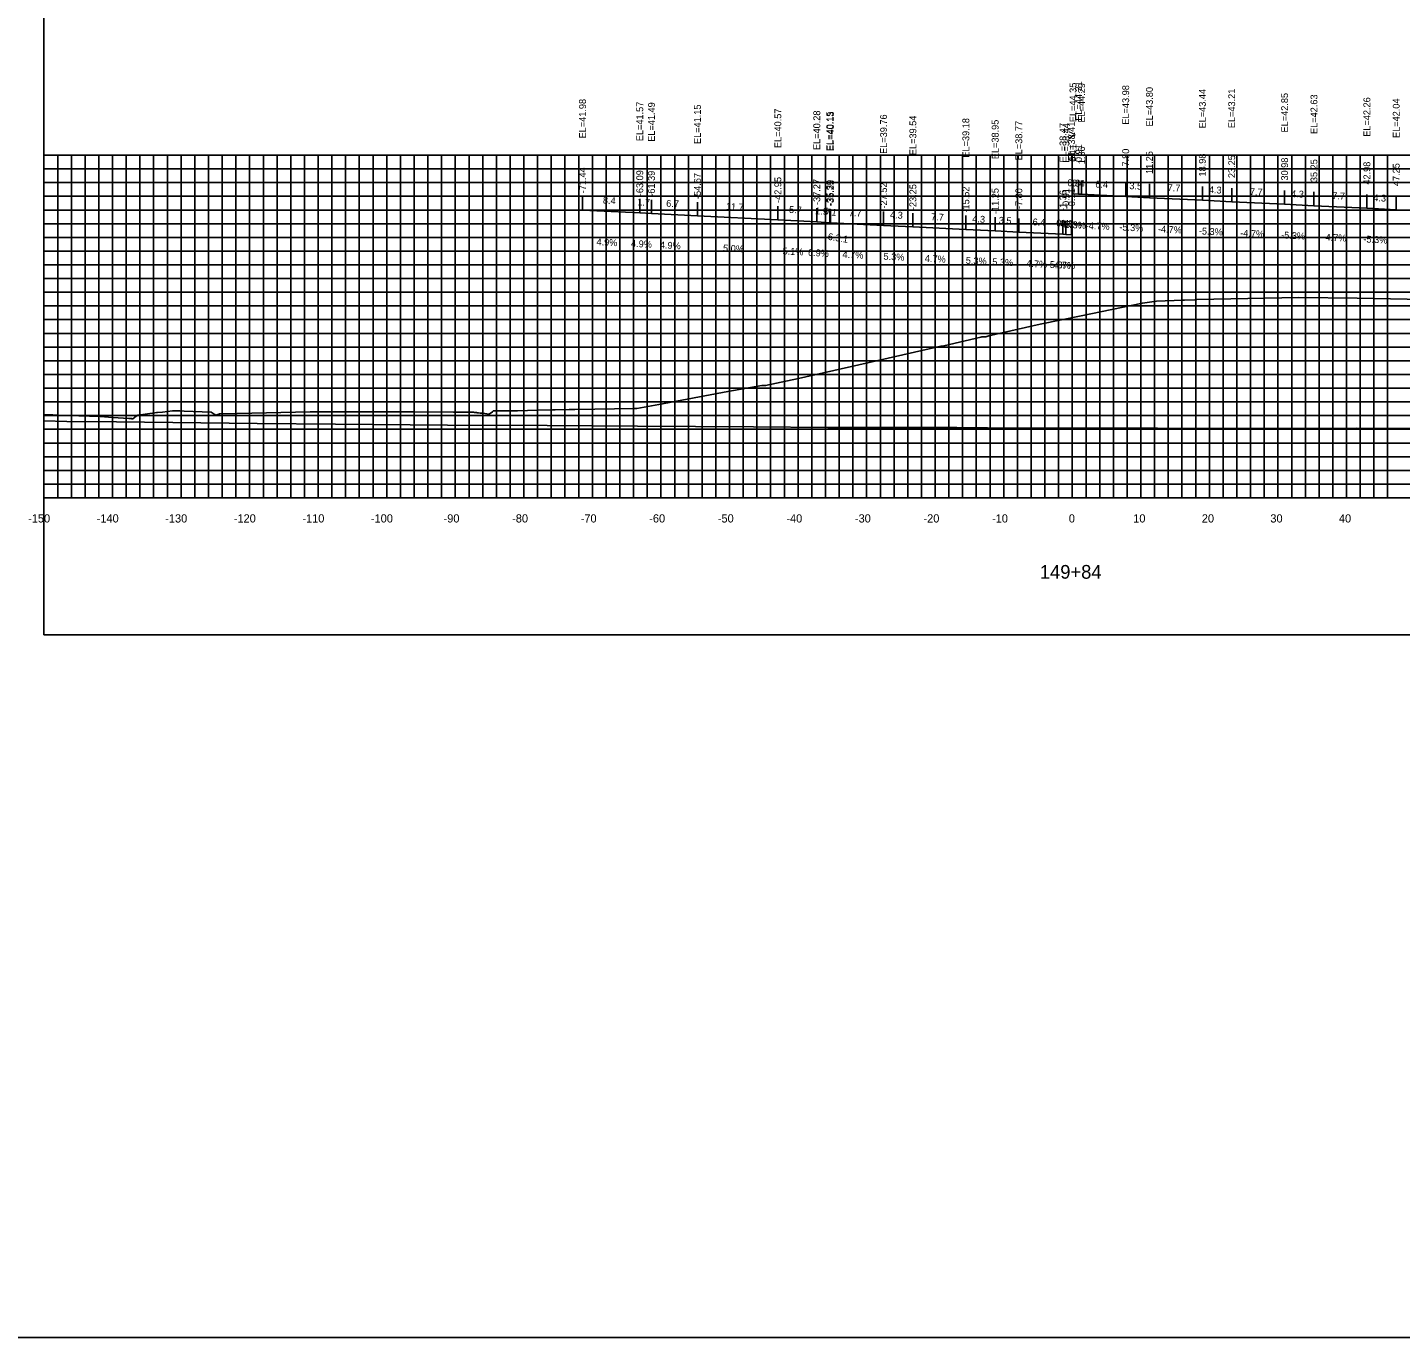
# Model space of a CAD drawing. Extents: x 1800880 to 1818864, y 245271 to 250560.
# Drawn here: x 1810057.2 to 1810257.5, y 246594.2 to 246785.4 of the extents above; entities that cross this region are included whole.
import ezdxf

# ---------------------------------------------------------------- set-up
doc = ezdxf.new("R2010")
doc.units = 0
for name, color, linetype in [('ANNO-TXT', 7, 'Continuous'), ('AXIS', 7, 'Continuous'), ('CL-CNST', 7, 'Continuous'), ('DESIGN - DRAINAGE - Bridges', 7, 'Continuous'), ('Level 32', 7, 'Continuous'), ('Level 37', 7, 'Continuous'), ('Level 46', 7, 'Continuous'), ('Level 62', 7, 'Continuous'), ('SHT-BDR', 7, 'Continuous')]:
    doc.layers.add(name, color=color, linetype=linetype)

msp = doc.modelspace()

# ---------------------------------------------------------------- linework, layer by layer
at = {"layer": 'AXIS'}
msp.add_lwpolyline([(1810209.73, 246761.1), (1810210.54, 246761.06), (1810210.98, 246761.04), (1810217.42, 246760.73), (1810220.88, 246760.55), (1810228.6, 246760.19), (1810232.88, 246759.96), (1810240.6, 246759.6), (1810244.88, 246759.38), (1810252.6, 246759.01), (1810256.88, 246758.79)], dxfattribs=at)
at = {"layer": 'CL-CNST'}
msp.add_lwpolyline([(1810059.63, 246728.86), (1810060.92, 246728.84), (1810062.53, 246728.78), (1810063.18, 246728.76), (1810064.71, 246728.71), (1810067.85, 246728.61), (1810069.67, 246728.46), (1810072.03, 246728.32), (1810072.06, 246728.33), (1810072.42, 246728.33), (1810072.44, 246728.26), (1810072.58, 246728.29), (1810073.08, 246728.67), (1810073.33, 246728.8), (1810075.79, 246729.16), (1810076.03, 246729.18), (1810076.18, 246729.18), (1810076.92, 246729.26), (1810078.38, 246729.44), (1810078.94, 246729.46), (1810079.31, 246729.46), (1810079.47, 246729.46), (1810080.07, 246729.4), (1810084.02, 246729.26), (1810084.48, 246728.97), (1810084.71, 246728.83), (1810085.13, 246728.96), (1810085.25, 246729), (1810087.83, 246729.06), (1810098.46, 246729.29), (1810099.92, 246729.3), (1810100.33, 246729.31), (1810100.9, 246729.31), (1810101.24, 246729.31), (1810101.53, 246729.32), (1810101.63, 246729.32), (1810103.57, 246729.32), (1810104.42, 246729.31), (1810113.75, 246729.3), (1810119.35, 246729.26), (1810120.5, 246729.25), (1810120.6, 246729.25), (1810122.26, 246729.24), (1810122.28, 246729.23), (1810122.45, 246729.21), (1810122.6, 246729.2), (1810122.72, 246729.18), (1810122.84, 246729.17), (1810122.93, 246729.16), (1810123.02, 246729.15), (1810123.26, 246729.13), (1810123.34, 246729.13), (1810123.41, 246729.12), (1810123.47, 246729.12), (1810123.53, 246729.11), (1810123.59, 246729.11), (1810124.59, 246728.97), (1810125.05, 246729.32), (1810125.2, 246729.45), (1810125.2, 246729.45), (1810128.69, 246729.45), (1810131.64, 246729.55), (1810133.79, 246729.57), (1810134.18, 246729.57), (1810136.25, 246729.63), (1810136.48, 246729.63), (1810137.07, 246729.65), (1810145.76, 246729.8), (1810146.13, 246729.8), (1810149.33, 246730.38), (1810159.39, 246732.29), (1810164.34, 246733.12), (1810164.5, 246733.12), (1810164.89, 246733.13), (1810169.7, 246734.18), (1810181.09, 246736.75), (1810190.46, 246738.88), (1810190.56, 246738.88), (1810190.9, 246738.94), (1810196.29, 246740.2), (1810196.45, 246740.24), (1810196.87, 246740.26), (1810197.04, 246740.26), (1810197.44, 246740.37), (1810204.95, 246742.11), (1810210.91, 246743.29), (1810219.85, 246745.17), (1810221.89, 246745.45), (1810225.77, 246745.61), (1810225.99, 246745.61), (1810227.51, 246745.66), (1810227.78, 246745.67), (1810242.67, 246745.97), (1810251.2, 246745.89), (1810263.33, 246745.64)], dxfattribs=at)
at = {"layer": 'DESIGN - DRAINAGE - Bridges'}
for p, q in [((1810059.57, 246766.75), (1810059.63, 246766.75)), ((1810059.63, 246716.75), (1810059.63, 246766.75)), ((1810059.57, 246756.75), (1810059.63, 246756.75)), ((1810059.57, 246746.75), (1810059.63, 246746.75)), ((1810059.57, 246736.75), (1810059.63, 246736.75)), ((1810059.57, 246726.75), (1810059.63, 246726.75)), ((1810059.57, 246716.75), (1810059.63, 246716.75)), ((1810059.63, 246716.75), (1810359.63, 246716.75)), ((1810059.63, 246716.69), (1810059.63, 246716.75)), ((1810069.63, 246716.69), (1810069.63, 246716.75)), ((1810079.63, 246716.69), (1810079.63, 246716.75)), ((1810089.63, 246716.69), (1810089.63, 246716.75)), ((1810099.63, 246716.69), (1810099.63, 246716.75)), ((1810109.63, 246716.69), (1810109.63, 246716.75)), ((1810119.63, 246716.69), (1810119.63, 246716.75)), ((1810129.63, 246716.69), (1810129.63, 246716.75)), ((1810139.63, 246716.69), (1810139.63, 246716.75)), ((1810149.63, 246716.69), (1810149.63, 246716.75)), ((1810159.63, 246716.69), (1810159.63, 246716.75)), ((1810169.63, 246716.69), (1810169.63, 246716.75)), ((1810179.63, 246716.69), (1810179.63, 246716.75)), ((1810189.63, 246716.69), (1810189.63, 246716.75)), ((1810199.63, 246716.69), (1810199.63, 246716.75)), ((1810209.63, 246716.69), (1810209.63, 246716.75)), ((1810219.63, 246716.69), (1810219.63, 246716.75)), ((1810229.63, 246716.69), (1810229.63, 246716.75)), ((1810239.63, 246716.69), (1810239.63, 246716.75)), ((1810249.63, 246716.69), (1810249.63, 246716.75))]:
    msp.add_line(p, q, dxfattribs=at)
at = {"layer": 'Level 32'}
msp.add_lwpolyline([(1807748.28, 249582.47), (1811531.79, 249582.47), (1811531.79, 246594.22), (1807748.28, 246594.22)], close=True, dxfattribs=at)
at = {"layer": 'Level 37'}
for p, q in [((1810209.73, 246761.1), (1810209.73, 246763.1)), ((1810210.54, 246761.06), (1810210.54, 246763.06)), ((1810210.98, 246761.04), (1810210.98, 246763.04)), ((1810217.42, 246760.73), (1810217.42, 246762.73)), ((1810220.88, 246760.55), (1810220.88, 246762.55)), ((1810228.6, 246760.19), (1810228.6, 246762.19)), ((1810232.88, 246759.96), (1810232.88, 246761.96)), ((1810138.19, 246758.73), (1810138.19, 246760.73)), ((1810146.54, 246758.32), (1810146.54, 246760.32)), ((1810148.24, 246758.24), (1810148.24, 246760.24)), ((1810154.95, 246757.9), (1810154.95, 246759.9)), ((1810240.6, 246759.6), (1810240.6, 246761.6)), ((1810244.88, 246759.38), (1810244.88, 246761.38)), ((1810252.6, 246759.01), (1810252.6, 246761.01)), ((1810256.88, 246758.79), (1810256.88, 246760.79)), ((1810166.68, 246757.32), (1810166.68, 246759.32)), ((1810172.36, 246757.03), (1810172.36, 246759.03)), ((1810172.36, 246757.03), (1810172.36, 246759.03)), ((1810174.24, 246756.9), (1810174.24, 246758.9)), ((1810174.38, 246756.88), (1810174.38, 246758.88)), ((1810182.1, 246756.51), (1810182.1, 246758.51)), ((1810186.38, 246756.29), (1810186.38, 246758.29)), ((1810194.1, 246755.93), (1810194.1, 246757.93)), ((1810198.38, 246755.7), (1810198.38, 246757.7)), ((1810201.83, 246755.52), (1810201.83, 246757.52)), ((1810208.27, 246755.22), (1810208.27, 246757.22)), ((1810208.71, 246755.19), (1810208.71, 246757.19)), ((1810209.52, 246755.15), (1810209.52, 246757.15))]:
    msp.add_line(p, q, dxfattribs=at)
msp.add_lwpolyline([(1810059.63, 246696.75), (1810359.63, 246696.75), (1810359.63, 246886.75), (1810059.63, 246886.75)], close=True, dxfattribs=at)
at = {"layer": 'Level 46'}
for p, q in [((1810059.63, 246766.75), (1810359.63, 246766.75)), ((1810059.63, 246716.75), (1810059.63, 246766.75)), ((1810061.63, 246716.75), (1810061.63, 246766.75)), ((1810063.63, 246716.75), (1810063.63, 246766.75)), ((1810065.63, 246716.75), (1810065.63, 246766.75)), ((1810067.63, 246716.75), (1810067.63, 246766.75)), ((1810069.63, 246716.75), (1810069.63, 246766.75)), ((1810071.63, 246716.75), (1810071.63, 246766.75)), ((1810073.63, 246716.75), (1810073.63, 246766.75)), ((1810075.63, 246716.75), (1810075.63, 246766.75)), ((1810077.63, 246716.75), (1810077.63, 246766.75)), ((1810079.63, 246716.75), (1810079.63, 246766.75)), ((1810081.63, 246716.75), (1810081.63, 246766.75)), ((1810083.63, 246716.75), (1810083.63, 246766.75)), ((1810085.63, 246716.75), (1810085.63, 246766.75)), ((1810087.63, 246716.75), (1810087.63, 246766.75)), ((1810089.63, 246716.75), (1810089.63, 246766.75)), ((1810091.63, 246716.75), (1810091.63, 246766.75)), ((1810093.63, 246716.75), (1810093.63, 246766.75)), ((1810095.63, 246716.75), (1810095.63, 246766.75)), ((1810097.63, 246716.75), (1810097.63, 246766.75)), ((1810099.63, 246716.75), (1810099.63, 246766.75)), ((1810101.63, 246716.75), (1810101.63, 246766.75)), ((1810103.63, 246716.75), (1810103.63, 246766.75)), ((1810105.63, 246716.75), (1810105.63, 246766.75)), ((1810107.63, 246716.75), (1810107.63, 246766.75)), ((1810109.63, 246716.75), (1810109.63, 246766.75)), ((1810111.63, 246716.75), (1810111.63, 246766.75)), ((1810113.63, 246716.75), (1810113.63, 246766.75)), ((1810115.63, 246716.75), (1810115.63, 246766.75)), ((1810117.63, 246716.75), (1810117.63, 246766.75)), ((1810119.63, 246716.75), (1810119.63, 246766.75)), ((1810121.63, 246716.75), (1810121.63, 246766.75)), ((1810123.63, 246716.75), (1810123.63, 246766.75)), ((1810125.63, 246716.75), (1810125.63, 246766.75)), ((1810127.63, 246716.75), (1810127.63, 246766.75)), ((1810129.63, 246716.75), (1810129.63, 246766.75)), ((1810131.63, 246716.75), (1810131.63, 246766.75)), ((1810133.63, 246716.75), (1810133.63, 246766.75)), ((1810135.63, 246716.75), (1810135.63, 246766.75)), ((1810137.63, 246716.75), (1810137.63, 246766.75)), ((1810139.63, 246716.75), (1810139.63, 246766.75)), ((1810141.63, 246716.75), (1810141.63, 246766.75)), ((1810143.63, 246716.75), (1810143.63, 246766.75)), ((1810145.63, 246716.75), (1810145.63, 246766.75)), ((1810147.63, 246716.75), (1810147.63, 246766.75)), ((1810149.63, 246716.75), (1810149.63, 246766.75)), ((1810151.63, 246716.75), (1810151.63, 246766.75)), ((1810153.63, 246716.75), (1810153.63, 246766.75)), ((1810155.63, 246716.75), (1810155.63, 246766.75)), ((1810157.63, 246716.75), (1810157.63, 246766.75)), ((1810159.63, 246716.75), (1810159.63, 246766.75)), ((1810161.63, 246716.75), (1810161.63, 246766.75)), ((1810163.63, 246716.75), (1810163.63, 246766.75)), ((1810165.63, 246716.75), (1810165.63, 246766.75)), ((1810167.63, 246716.75), (1810167.63, 246766.75)), ((1810169.63, 246716.75), (1810169.63, 246766.75)), ((1810171.63, 246716.75), (1810171.63, 246766.75)), ((1810173.63, 246716.75), (1810173.63, 246766.75)), ((1810175.63, 246716.75), (1810175.63, 246766.75)), ((1810177.63, 246716.75), (1810177.63, 246766.75)), ((1810179.63, 246716.75), (1810179.63, 246766.75)), ((1810181.63, 246716.75), (1810181.63, 246766.75)), ((1810183.63, 246716.75), (1810183.63, 246766.75)), ((1810185.63, 246716.75), (1810185.63, 246766.75)), ((1810187.63, 246716.75), (1810187.63, 246766.75)), ((1810189.63, 246716.75), (1810189.63, 246766.75)), ((1810191.63, 246716.75), (1810191.63, 246766.75)), ((1810193.63, 246716.75), (1810193.63, 246766.75)), ((1810195.63, 246716.75), (1810195.63, 246766.75)), ((1810197.63, 246716.75), (1810197.63, 246766.75)), ((1810199.63, 246716.75), (1810199.63, 246766.75)), ((1810201.63, 246716.75), (1810201.63, 246766.75)), ((1810203.63, 246716.75), (1810203.63, 246766.75)), ((1810205.63, 246716.75), (1810205.63, 246766.75)), ((1810207.63, 246716.75), (1810207.63, 246766.75)), ((1810209.63, 246716.75), (1810209.63, 246766.75)), ((1810211.63, 246716.75), (1810211.63, 246766.75)), ((1810213.63, 246716.75), (1810213.63, 246766.75)), ((1810215.63, 246716.75), (1810215.63, 246766.75)), ((1810217.63, 246716.75), (1810217.63, 246766.75)), ((1810219.63, 246716.75), (1810219.63, 246766.75)), ((1810221.63, 246716.75), (1810221.63, 246766.75)), ((1810223.63, 246716.75), (1810223.63, 246766.75)), ((1810225.63, 246716.75), (1810225.63, 246766.75)), ((1810227.63, 246716.75), (1810227.63, 246766.75)), ((1810229.63, 246716.75), (1810229.63, 246766.75)), ((1810231.63, 246716.75), (1810231.63, 246766.75)), ((1810233.63, 246716.75), (1810233.63, 246766.75)), ((1810235.63, 246716.75), (1810235.63, 246766.75)), ((1810237.63, 246716.75), (1810237.63, 246766.75)), ((1810239.63, 246716.75), (1810239.63, 246766.75)), ((1810241.63, 246716.75), (1810241.63, 246766.75)), ((1810243.63, 246716.75), (1810243.63, 246766.75)), ((1810245.63, 246716.75), (1810245.63, 246766.75)), ((1810247.63, 246716.75), (1810247.63, 246766.75)), ((1810249.63, 246716.75), (1810249.63, 246766.75)), ((1810251.63, 246716.75), (1810251.63, 246766.75)), ((1810253.63, 246716.75), (1810253.63, 246766.75)), ((1810255.63, 246716.75), (1810255.63, 246766.75)), ((1810059.63, 246764.75), (1810359.63, 246764.75)), ((1810059.63, 246762.75), (1810359.63, 246762.75)), ((1810059.63, 246760.75), (1810359.63, 246760.75)), ((1810059.63, 246758.75), (1810359.63, 246758.75)), ((1810059.63, 246756.75), (1810359.63, 246756.75)), ((1810059.63, 246754.75), (1810359.63, 246754.75)), ((1810059.63, 246752.75), (1810359.63, 246752.75)), ((1810059.63, 246750.75), (1810359.63, 246750.75)), ((1810059.63, 246748.75), (1810359.63, 246748.75)), ((1810059.63, 246746.75), (1810359.63, 246746.75)), ((1810059.63, 246744.75), (1810359.63, 246744.75)), ((1810059.63, 246742.75), (1810359.63, 246742.75)), ((1810059.63, 246740.75), (1810359.63, 246740.75)), ((1810059.63, 246738.75), (1810359.63, 246738.75)), ((1810059.63, 246736.75), (1810359.63, 246736.75)), ((1810059.63, 246734.75), (1810359.63, 246734.75)), ((1810059.63, 246732.75), (1810359.63, 246732.75)), ((1810059.63, 246730.75), (1810359.63, 246730.75)), ((1810059.63, 246728.75), (1810359.63, 246728.75)), ((1810059.63, 246726.75), (1810359.63, 246726.75)), ((1810059.63, 246724.75), (1810359.63, 246724.75)), ((1810059.63, 246722.75), (1810359.63, 246722.75)), ((1810059.63, 246720.75), (1810359.63, 246720.75)), ((1810059.63, 246718.75), (1810359.63, 246718.75)), ((1810059.63, 246716.75), (1810359.63, 246716.75))]:
    msp.add_line(p, q, dxfattribs=at)
at = {"layer": 'Level 62'}
for points in [[(1810138.19, 246758.73), (1810146.54, 246758.32), (1810148.24, 246758.24), (1810154.95, 246757.9), (1810166.68, 246757.32), (1810172.36, 246757.03)], [(1810172.36, 246757.03), (1810174.24, 246756.9), (1810174.38, 246756.88), (1810182.1, 246756.51), (1810186.38, 246756.29), (1810194.1, 246755.93), (1810198.38, 246755.7), (1810201.83, 246755.52), (1810208.27, 246755.22), (1810208.71, 246755.19), (1810209.52, 246755.15)], [(1810059.63, 246727.98), (1810062.96, 246727.9), (1810070.21, 246727.85), (1810090.72, 246727.59), (1810102.17, 246727.52), (1810118.47, 246727.36), (1810133.02, 246727.29), (1810146.23, 246727.19), (1810163.15, 246727.13), (1810173.98, 246727.03), (1810192.79, 246727), (1810201.74, 246726.94), (1810222.07, 246726.94), (1810229.49, 246726.89), (1810251.09, 246726.92), (1810257.25, 246726.88), (1810279.91, 246726.95), (1810285, 246726.93), (1810308.57, 246727.05), (1810312.76, 246727.05), (1810337.11, 246727.19), (1810340.51, 246727.13), (1810359.63, 246727.24)]]:
    msp.add_lwpolyline(points, dxfattribs=at)

# ---------------------------------------------------------------- texts
for s, p in [('-150', (1810057.32, 246713.15)), ('-140', (1810067.32, 246713.15)), ('-130', (1810077.32, 246713.15)), ('-120', (1810087.32, 246713.15)), ('-110', (1810097.32, 246713.15)), ('-100', (1810107.32, 246713.15)), ('-90', (1810117.92, 246713.15)), ('-80', (1810127.92, 246713.15)), ('-70', (1810137.92, 246713.15)), ('-60', (1810147.92, 246713.15)), ('-50', (1810157.92, 246713.15)), ('-40', (1810167.92, 246713.15)), ('-30', (1810177.92, 246713.15)), ('-20', (1810187.92, 246713.15)), ('-10', (1810197.92, 246713.15)), ('0', (1810209.12, 246713.15)), ('10', (1810218.52, 246713.15)), ('20', (1810228.52, 246713.15)), ('30', (1810238.52, 246713.15)), ('40', (1810248.52, 246713.15))]:
    msp.add_text(s, height=1.2).set_placement(p)
at = {"layer": 'ANNO-TXT'}
for s, rotation, p in [('0.8', 357.3161, (1810208.9, 246762.24)), ('0.4', 356.9763, (1810209.54, 246762.21)), ('6.4', 357.3161, (1810212.97, 246762.04)), ('3.5', 356.9763, (1810217.93, 246761.81)), ('7.7', 357.3161, (1810223.51, 246761.53)), ('4.3', 356.9763, (1810229.52, 246761.24)), ('7.7', 357.3161, (1810235.51, 246760.94)), ('8.4', 357.1779, (1810141.14, 246759.69)), ('1.7', 357.2205, (1810146.16, 246759.44)), ('6.7', 357.1672, (1810150.37, 246759.23)), ('4.3', 356.9763, (1810241.52, 246760.65)), ('7.7', 357.3161, (1810247.51, 246760.35)), ('4.3', 356.9763, (1810253.52, 246760.07)), ('11.7', 357.1628, (1810159.09, 246758.8)), ('5.7', 357.0837, (1810168.29, 246758.34)), ('1.9', 356.0746, (1810172.09, 246758.15)), ('0.1', 350.9508, (1810173.34, 246758.15)), ('7.7', 357.3161, (1810177.01, 246757.85)), ('4.3', 356.9763, (1810183.02, 246757.57)), ('7.7', 357.3161, (1810189.01, 246757.27)), ('4.3', 356.9763, (1810195.02, 246756.98)), ('3.5', 356.9763, (1810198.88, 246756.77)), ('6.4', 357.3161, (1810203.82, 246756.53)), ('0.4', 356.9763, (1810207.27, 246756.37)), ('-4.7%', 357.3161, (1810207.49, 246756.2)), ('0.8', 357.3161, (1810207.88, 246756.33)), ('-5.3%', 356.9763, (1810208.09, 246756.18)), ('-4.7%', 357.3161, (1810211.56, 246756)), ('-5.3%', 356.9763, (1810216.48, 246755.78)), ('-4.7%', 357.3161, (1810222.1, 246755.49)), ('-5.3%', 356.9763, (1810228.07, 246755.21)), ('-4.7%', 357.3161, (1810234.1, 246754.9)), ('4.9%', 357.1779, (1810140.21, 246753.62)), ('4.9%', 357.2205, (1810145.24, 246753.38)), ('4.9%', 357.1672, (1810149.44, 246753.17)), ('-5.3%', 356.9763, (1810240.07, 246754.62)), ('-4.7%', 357.3161, (1810246.1, 246754.31)), ('-5.3%', 356.9763, (1810252.07, 246754.03)), ('5.0%', 357.1628, (1810158.66, 246752.71)), ('5.1%', 357.0837, (1810167.35, 246752.28)), ('6.9%', 356.0746, (1810171.05, 246752.1)), ('4.7%', 357.3161, (1810176.09, 246751.79)), ('5.3%', 356.9763, (1810182.07, 246751.51)), ('4.7%', 357.3161, (1810188.09, 246751.2)), ('5.3%', 356.9763, (1810194.07, 246750.92)), ('5.3%', 356.9763, (1810197.93, 246750.72)), ('4.7%', 357.3161, (1810202.9, 246750.46)), ('5.3%', 356.9763, (1810206.32, 246750.31)), ('4.7%', 357.3161, (1810206.97, 246750.27))]:
    msp.add_text(s, height=1, rotation=rotation, dxfattribs=at).set_placement(p)
at = {"layer": 'DESIGN - DRAINAGE - Bridges'}
for s, height, p in [('>', 1.5, (1810209.02, 246769)), ('-', 0.0001, (1810059.63, 246716.75))]:
    msp.add_text(s, height=height, dxfattribs=at).set_placement(p)
at = {"layer": 'Level 32'}
msp.add_text('149+84', height=2, dxfattribs=at).set_placement((1810204.9, 246704.95))
at = {"layer": 'Level 37'}
msp.add_text('6.3:1', height=1, rotation=350.9508, dxfattribs=at).set_placement((1810173.91, 246754.42))
at = {"layer": 'SHT-BDR'}
for s, p in [('EL=44.35', (1810210.23, 246771.57)), ('EL=44.31', (1810211.04, 246771.78)), ('EL=44.29', (1810211.48, 246771.51)), ('EL=43.98', (1810217.92, 246771.21)), ('EL=43.80', (1810221.38, 246770.94)), ('EL=43.44', (1810229.1, 246770.66)), ('EL=43.21', (1810233.38, 246770.69)), ('EL=41.98', (1810138.69, 246769.2)), ('EL=41.57', (1810147.04, 246768.79)), ('EL=41.49', (1810148.74, 246768.71)), ('EL=41.15', (1810155.45, 246768.38)), ('EL=42.85', (1810241.1, 246770.07)), ('EL=42.63', (1810245.38, 246769.85)), ('EL=42.26', (1810253.1, 246769.44)), ('EL=42.04', (1810257.38, 246769.26)), ('EL=40.57', (1810167.18, 246767.79)), ('EL=40.28', (1810172.86, 246767.51)), ('EL=40.28', (1810172.86, 246767.5)), ('EL=40.15', (1810174.74, 246767.37)), ('EL=40.13', (1810174.88, 246767.35)), ('EL=39.76', (1810182.6, 246766.94)), ('EL=39.54', (1810186.88, 246766.76)), ('EL=39.18', (1810194.6, 246766.4)), ('EL=38.95', (1810198.88, 246766.17)), ('EL=38.77', (1810202.33, 246765.99)), ('EL=38.47', (1810208.77, 246765.69)), ('EL=38.44', (1810209.21, 246765.66)), ('EL=38.41', (1810210.02, 246765.88)), ('0.11', (1810210.23, 246765.79)), ('0.91', (1810211.04, 246765.75)), ('1.36', (1810211.48, 246765.43)), ('7.80', (1810217.92, 246765.1)), ('11.25', (1810221.38, 246764)), ('18.98', (1810229.1, 246763.64)), ('23.25', (1810233.38, 246763.41)), ('30.98', (1810241.1, 246763.05)), ('35.25', (1810245.38, 246762.82)), ('-71.44', (1810138.69, 246761.19)), ('-63.09', (1810147.04, 246760.77)), ('-61.39', (1810148.74, 246760.69)), ('-54.67', (1810155.45, 246760.36)), ('42.98', (1810253.1, 246762.46)), ('47.25', (1810257.38, 246762.24)), ('-42.95', (1810167.18, 246759.78)), ('-37.27', (1810172.86, 246759.48)), ('-37.27', (1810172.86, 246759.49)), ('-35.39', (1810174.74, 246759.35)), ('-35.25', (1810174.88, 246759.33)), ('-27.52', (1810182.6, 246758.97)), ('-23.25', (1810186.88, 246758.74)), ('-15.52', (1810194.6, 246758.38)), ('-11.25', (1810198.88, 246758.16)), ('-7.80', (1810202.33, 246758.89)), ('-0.91', (1810209.21, 246758.89)), ('-0.11', (1810210.02, 246758.86)), ('-1.36', (1810208.77, 246758.62))]:
    msp.add_text(s, height=1, rotation=90, dxfattribs=at).set_placement(p)

doc.saveas('drawing.dxf')
